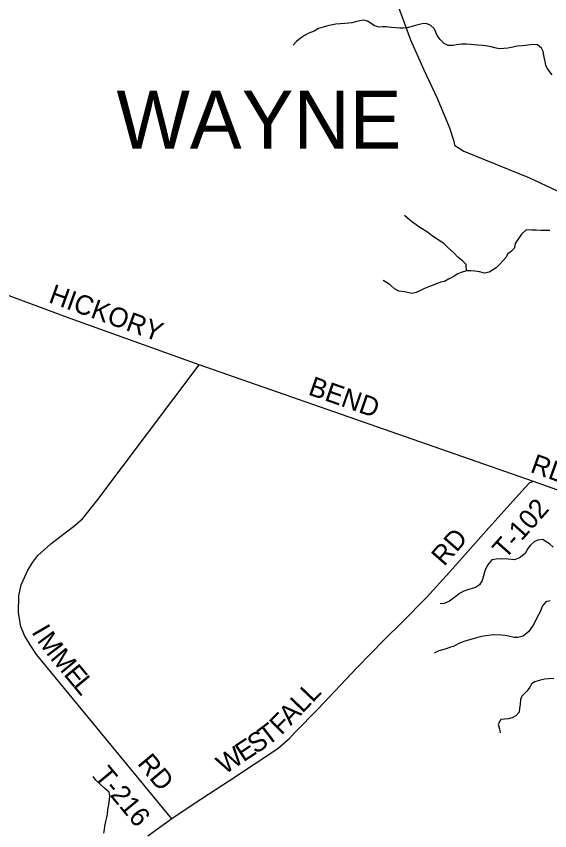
# Model space of a CAD drawing. Extents: x 1643459 to 2064572, y 425441 to 780708.
# Drawn here: x 1814919 to 1823182, y 560500 to 573105 of the extents above; entities that cross this region are included whole.
import ezdxf

# ---------------------------------------------------------------- set-up
doc = ezdxf.new("R2010")
doc.units = 0
for name, color, linetype in [('GM_X_Adjacent_County_Text', 7, 'Continuous'), ('GM_X_Major_River', 7, 'Continuous'), ('GM_X_Major_River_Text', 7, 'Continuous'), ('GM_X_US_Route', 7, 'Continuous')]:
    doc.layers.add(name, color=color, linetype=linetype)

msp = doc.modelspace()

# ---------------------------------------------------------------- linework, layer by layer
at = {"layer": 'GM_X_Major_River_Text'}
for points in [[(1819376, 577216), (1821025, 572738), (1821231, 572278), (1821439, 571837), (1821627, 571379), (1821695, 571170), (1821707, 571112), (1821850, 571017), (1822868, 570603), (1823285, 570410), (1824064, 569985), (1824537, 569738), (1825332, 569265), (1825655, 569064), (1825723, 569013), (1825844, 568950), (1827326, 568383), (1827447, 568324), (1827716, 567862)], [(1824447, 565364), (1822929, 565906), (1817752, 567711), (1815752, 568425), (1814483, 568896), (1813598, 569214), (1813262, 569329), (1813170, 569357), (1813068, 569364), (1812923, 569394), (1812742, 569453), (1812609, 569524), (1811476, 570385), (1811343, 570488), (1811286, 570529), (1811152, 570570), (1809816, 570904), (1809767, 570913)], [(1817328, 560684), (1815233, 563229), (1815134, 563376), (1815046, 563523), (1814991, 563662), (1814953, 563874), (1814957, 564137), (1814994, 564307), (1815097, 564532), (1815178, 564654), (1815253, 564761), (1815456, 564938), (1815588, 565041), (1815807, 565207), (1815944, 565328), (1816165, 565605), (1817752, 567711)], [(1822929, 565906), (1822869, 565882), (1822799, 565812), (1822239, 565188), (1821631, 564500), (1821271, 564111), (1820889, 563723), (1820624, 563459), (1820201, 563028), (1819596, 562386), (1819234, 562018), (1819137, 561911), (1818968, 561768), (1818224, 561274), (1817677, 560916), (1817328, 560684), (1816958, 560415)]]:
    msp.add_lwpolyline(points, dxfattribs=at)
at = {"layer": 'GM_X_US_Route'}
for points in [[(1823220, 572198), (1823154, 572285), (1823123, 572343), (1823109, 572405), (1823097, 572474), (1823082, 572558), (1823056, 572610), (1822991, 572665), (1822915, 572669), (1822805, 572650), (1822753, 572646), (1822685, 572643), (1822611, 572627), (1822533, 572610), (1822473, 572604), (1822399, 572599), (1822333, 572617), (1822275, 572634), (1822192, 572648), (1822140, 572654), (1822066, 572657), (1822010, 572661), (1821956, 572668), (1821894, 572674), (1821820, 572671), (1821740, 572661), (1821684, 572652), (1821607, 572654), (1821545, 572685), (1821483, 572743), (1821440, 572808), (1821418, 572860), (1821392, 572918), (1821339, 572961), (1821267, 572995), (1821207, 572990), (1821139, 572974), (1821067, 572952), (1820973, 572927), (1820915, 572919), (1820859, 572922), (1820803, 572926), (1820731, 572929), (1820648, 572939), (1820594, 572942), (1820538, 572938), (1820470, 572959), (1820418, 572991), (1820357, 573028), (1820305, 573046), (1820241, 573034), (1820173, 573021), (1820119, 573005), (1820063, 572997), (1820009, 572994), (1819943, 572988), (1819869, 572983), (1819791, 572969), (1819723, 572952), (1819671, 572938), (1819601, 572914), (1819533, 572875), (1819451, 572843), (1819385, 572806), (1819320, 572766), (1819260, 572716), (1819206, 572660)], [(1821891, 569167), (1821889, 569264), (1821830, 569318), (1821758, 569375), (1821703, 569439), (1821601, 569526), (1821548, 569581), (1821496, 569617), (1821365, 569702), (1821289, 569765), (1821172, 569836), (1821078, 569903), (1821009, 569955), (1820931, 570020)], [(1823183, 569788), (1823125, 569791), (1823049, 569791), (1822973, 569792), (1822897, 569794), (1822815, 569799), (1822743, 569735), (1822648, 569587), (1822634, 569523), (1822592, 569471), (1822533, 569430), (1822503, 569372), (1822411, 569266), (1822350, 569212), (1822296, 569175), (1822242, 569147), (1822170, 569129), (1822092, 569148), (1822020, 569158), (1821959, 569163), (1821891, 569167), (1821809, 569140), (1821759, 569118), (1821686, 569073), (1821612, 569035), (1821554, 569001), (1821490, 568988), (1821400, 568952), (1821322, 568925), (1821240, 568893), (1821172, 568856), (1821114, 568830), (1821048, 568814), (1820932, 568839), (1820846, 568848), (1820780, 568888), (1820709, 568949), (1820651, 568987), (1820600, 569018)], [(1823234, 564886), (1823177, 564938), (1823125, 564973), (1823073, 565005), (1822997, 564999), (1822943, 564972), (1822885, 564920), (1822841, 564868), (1822800, 564790), (1822716, 564725), (1822638, 564693), (1822536, 564704), (1822436, 564709), (1822350, 564703), (1822286, 564690), (1822220, 564610), (1822178, 564522), (1822155, 564444), (1822133, 564370), (1822092, 564308), (1822032, 564264), (1821978, 564249), (1821906, 564227), (1821850, 564205), (1821782, 564170), (1821708, 564110), (1821631, 564054), (1821547, 564019), (1821487, 564009)], [(1823187, 564060), (1823119, 564040), (1823069, 563982), (1823030, 563878), (1822986, 563807), (1822935, 563697), (1822897, 563645), (1822857, 563585), (1822770, 563509), (1822690, 563488), (1822629, 563492), (1822543, 563513), (1822491, 563523), (1822437, 563528), (1822309, 563531), (1822231, 563523), (1822155, 563512), (1822083, 563498), (1822011, 563476), (1821961, 563459), (1821903, 563445), (1821851, 563427), (1821761, 563390), (1821693, 563352), (1821643, 563341), (1821577, 563317), (1821465, 563284), (1821393, 563246)], [(1823246, 562857), (1823162, 562849), (1823102, 562846), (1823016, 562826), (1822952, 562804), (1822900, 562773), (1822871, 562721), (1822827, 562661), (1822751, 562583), (1822728, 562529), (1822722, 562451), (1822716, 562399), (1822707, 562335), (1822659, 562277), (1822601, 562247), (1822543, 562230), (1822481, 562228), (1822423, 562223), (1822382, 562145), (1822402, 562078), (1822414, 562016)], [(1816278, 560462), (1816287, 560520), (1816293, 560570), (1816307, 560642), (1816320, 560705), (1816330, 560757), (1816340, 560827), (1816353, 560905), (1816365, 560979), (1816370, 561033), (1816358, 561095), (1816291, 561156), (1816219, 561222), (1816153, 561283), (1816108, 561338)]]:
    msp.add_lwpolyline(points, dxfattribs=at)

# ---------------------------------------------------------------- texts
at = {"layer": 'GM_X_Adjacent_County_Text'}
msp.add_text('WAYNE', height=900, rotation=0, dxfattribs=at).set_placement((1816472, 571056))
at = {"layer": 'GM_X_Major_River'}
for s, rotation, p in [('HICKORY', 340.146, (1815405, 568683)), ('BEND', 340.7207, (1819426, 567254)), ('RD', 340.3155, (1822866, 566056)), ('T-102', 48.3431, (1822492, 564690)), ('RD', 48.8612, (1821547, 564580)), ('I', 300.1913, (1815148, 563578)), ('M', 306.678, (1815230, 563441)), ('M', 309.6628, (1815435, 563167)), ('E', 309.6404, (1815643, 562917)), ('L', 309.6377, (1815786, 562744)), ('L', 46.3335, (1819507, 562471)), ('L', 46.3309, (1819352, 562308)), ('A', 46.2815, (1819170, 562117)), ('F', 45.1617, (1819023, 561969)), ('T', 37.2272, (1818810, 561803)), ('S', 33.7308, (1818625, 561679)), ('E', 33.5355, (1818437, 561555)), ('W', 33.5358, (1818147, 561363)), ('RD', 309.7431, (1816783, 561536)), ('T-216', 309.6251, (1816118, 561342))]:
    msp.add_text(s, height=300, rotation=rotation, dxfattribs=at).set_placement(p)

doc.saveas('drawing.dxf')
